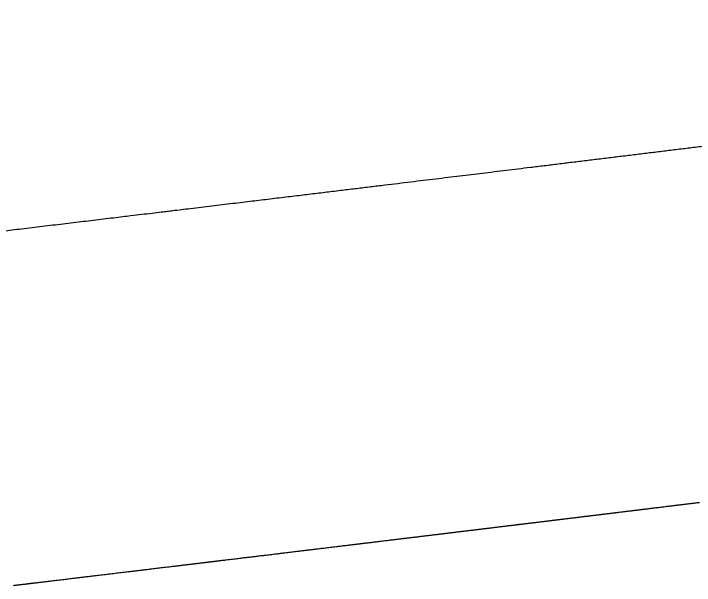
# Model space of a CAD drawing. Extents: x 958711 to 962106, y 831169 to 840840.
# Drawn here: x 959315.466 to 959319.321, y 832567.44 to 832570.678 of the extents above; entities that cross this region are included whole.
import ezdxf

# ---------------------------------------------------------------- set-up
doc = ezdxf.new("R2010")
doc.units = 0
doc.layers.add('Prop Conc 2ft 6in Curb and Gutter', color=7, linetype='Continuous')
doc.layers.add('Prop EOT', color=7, linetype='Continuous')

msp = doc.modelspace()

# ---------------------------------------------------------------- linework, layer by layer
at = {"layer": 'Prop Conc 2ft 6in Curb and Gutter'}
for p, q in [((959317.569, 832567.6931), (959317.5691, 832567.6931)), ((959317.2994, 832567.6605), (959317.2994, 832567.6605)), ((959316.9928, 832567.6234), (959316.9929, 832567.6234)), ((959316.6323, 832567.5799), (959316.6324, 832567.5799)), ((959316.3556, 832567.5466), (959316.3556, 832567.5466)), ((959316.0145, 832567.5056), (959316.0146, 832567.5056)), ((959315.6625, 832567.4633), (959315.6626, 832567.4633))]:
    msp.add_line(p, q, dxfattribs=at)
for points in [[(959318.8724, 832567.8515), (959318.8725, 832567.8516), (959318.8725, 832567.8516)], [(959319.1116, 832567.8808), (959319.1116, 832567.8808), (959319.1117, 832567.8808)], [(959318.6332, 832567.8223), (959318.6333, 832567.8224), (959318.6334, 832567.8224)], [(959318.2344, 832567.7738), (959318.2345, 832567.7738), (959318.2346, 832567.7738)], [(959318.428, 832567.7973), (959318.4281, 832567.7973), (959318.4281, 832567.7973)], [(959318.0293, 832567.7489), (959318.0294, 832567.7489), (959318.0295, 832567.7489)], [(959317.8093, 832567.7222), (959317.8094, 832567.7222), (959317.8094, 832567.7222)], [(959316.5334, 832567.568), (959316.5336, 832567.568), (959316.5338, 832567.568)], [(959315.4662, 832567.4398), (959315.4662, 832567.4398), (959315.4663, 832567.4398)]]:
    msp.add_lwpolyline(points, dxfattribs=at)
for points in [[(959319.1117, 832567.8808), (959319.1914, 832567.8906), (959319.2711, 832567.9003), (959319.3507, 832567.9101)], [(959318.6334, 832567.8224), (959318.7131, 832567.8321), (959318.7927, 832567.8418), (959318.8724, 832567.8515)], [(959318.8725, 832567.8516), (959318.9522, 832567.8613), (959319.0319, 832567.871), (959319.1116, 832567.8808)], [(959318.4281, 832567.7973), (959318.4965, 832567.8057), (959318.5649, 832567.814), (959318.6332, 832567.8223)], [(959318.0295, 832567.7489), (959318.0978, 832567.7572), (959318.1661, 832567.7655), (959318.2344, 832567.7738)], [(959318.2346, 832567.7738), (959318.2991, 832567.7816), (959318.3635, 832567.7895), (959318.428, 832567.7973)], [(959317.8094, 832567.7222), (959317.8827, 832567.7311), (959317.9561, 832567.74), (959318.0293, 832567.7489)], [(959317.2994, 832567.6605), (959317.3893, 832567.6713), (959317.4792, 832567.6822), (959317.569, 832567.6931)], [(959317.5691, 832567.6931), (959317.6492, 832567.7028), (959317.7293, 832567.7125), (959317.8093, 832567.7222)], [(959316.9929, 832567.6234), (959317.0951, 832567.6358), (959317.1972, 832567.6481), (959317.2994, 832567.6605)], [(959316.6324, 832567.5799), (959316.7525, 832567.5944), (959316.8727, 832567.6089), (959316.9928, 832567.6234)], [(959316.5338, 832567.568), (959316.5666, 832567.572), (959316.5995, 832567.5759), (959316.6323, 832567.5799)], [(959316.0146, 832567.5056), (959316.1283, 832567.5193), (959316.2419, 832567.5329), (959316.3556, 832567.5466)], [(959316.3556, 832567.5466), (959316.4149, 832567.5537), (959316.4741, 832567.5608), (959316.5334, 832567.568)], [(959315.6626, 832567.4633), (959315.7799, 832567.4774), (959315.8972, 832567.4915), (959316.0145, 832567.5056)], [(959315.4663, 832567.4398), (959315.5317, 832567.4476), (959315.5971, 832567.4555), (959315.6625, 832567.4633)]]:
    msp.add_open_spline(points, degree=2, dxfattribs=at)
at = {"layer": 'Prop EOT'}
msp.add_open_spline([(959314.3179, 832569.3167), (959314.4133, 832569.3281), (959314.5087, 832569.3395), (959314.6041, 832569.3509), (959314.7041, 832569.3628), (959314.8041, 832569.3748), (959314.9042, 832569.3868), (959315.0122, 832569.3997), (959315.1203, 832569.4126), (959315.2283, 832569.4256), (959315.2936, 832569.4334), (959315.3589, 832569.4412), (959315.4242, 832569.4491), (959315.5415, 832569.4631), (959315.6587, 832569.4772), (959315.776, 832569.4913), (959315.8896, 832569.505), (959316.0033, 832569.5186), (959316.1169, 832569.5323), (959316.1761, 832569.5394), (959316.2353, 832569.5465), (959316.2946, 832569.5536), (959316.3273, 832569.5576), (959316.36, 832569.5615), (959316.3927, 832569.5655), (959316.5128, 832569.58), (959316.6329, 832569.5945), (959316.753, 832569.609), (959316.8551, 832569.6213), (959316.9572, 832569.6337), (959317.0594, 832569.646), (959317.1492, 832569.6569), (959317.239, 832569.6677), (959317.3288, 832569.6786), (959317.4088, 832569.6883), (959317.4888, 832569.698), (959317.5687, 832569.7077), (959317.642, 832569.7165), (959317.7152, 832569.7254), (959317.7884, 832569.7343), (959317.8567, 832569.7426), (959317.9249, 832569.7509), (959317.9932, 832569.7592), (959318.0576, 832569.767), (959318.1219, 832569.7748), (959318.1863, 832569.7827), (959318.2546, 832569.791), (959318.3229, 832569.7993), (959318.3911, 832569.8076), (959318.4707, 832569.8173), (959318.5503, 832569.8271), (959318.6299, 832569.8368), (959318.7095, 832569.8465), (959318.7891, 832569.8562), (959318.8687, 832569.866), (959318.9483, 832569.8757), (959319.0279, 832569.8855), (959319.1075, 832569.8952), (959319.1871, 832569.905), (959319.2667, 832569.9147), (959319.3463, 832569.9245), (959319.4259, 832569.9343), (959319.5055, 832569.9441), (959319.5851, 832569.9538), (959319.6647, 832569.9636), (959319.7443, 832569.9734), (959319.8239, 832569.9832), (959319.9035, 832569.993), (959319.9831, 832570.0028), (959320.0627, 832570.0126), (959320.1423, 832570.0224), (959320.2219, 832570.0323), (959320.3015, 832570.0421), (959320.3811, 832570.0519), (959320.4607, 832570.0618), (959320.5402, 832570.0716), (959320.6198, 832570.0814), (959320.6994, 832570.0913), (959320.779, 832570.1011), (959320.8586, 832570.111), (959320.9382, 832570.1209), (959321.0178, 832570.1307), (959321.0973, 832570.1406), (959321.1769, 832570.1505), (959321.2565, 832570.1604), (959321.3361, 832570.1702), (959321.4157, 832570.1801), (959321.4953, 832570.19), (959321.5748, 832570.1999), (959321.6544, 832570.2098), (959321.734, 832570.2197), (959321.8136, 832570.2297), (959321.8932, 832570.2396), (959321.9727, 832570.2495), (959322.0523, 832570.2594), (959322.1319, 832570.2694), (959322.2115, 832570.2793), (959322.2911, 832570.2893), (959322.3706, 832570.2992), (959322.4502, 832570.3092), (959322.5298, 832570.3191), (959322.6094, 832570.3291), (959322.6889, 832570.3391), (959322.7685, 832570.349), (959322.8481, 832570.359), (959322.9276, 832570.369), (959323.0072, 832570.379), (959323.0868, 832570.389), (959323.1663, 832570.399), (959323.2459, 832570.409), (959323.3255, 832570.419), (959323.4051, 832570.429), (959323.4846, 832570.439), (959323.5642, 832570.449), (959323.6438, 832570.459), (959323.7233, 832570.4691), (959323.8029, 832570.4791), (959323.8824, 832570.4891), (959323.962, 832570.4992), (959324.0416, 832570.5092), (959324.1211, 832570.5193), (959324.2007, 832570.5294), (959324.2803, 832570.5394), (959324.3598, 832570.5495), (959324.4394, 832570.5596), (959324.5189, 832570.5696), (959324.5985, 832570.5797), (959324.678, 832570.5898), (959324.7576, 832570.5999), (959324.8372, 832570.61), (959324.9167, 832570.6201), (959324.9963, 832570.6302), (959325.0758, 832570.6403), (959325.1554, 832570.6504), (959325.2349, 832570.6606), (959325.3145, 832570.6707), (959325.3329, 832570.673), (959325.3514, 832570.6754), (959325.3699, 832570.6777)], degree=3, dxfattribs=at)

doc.saveas('drawing.dxf')
